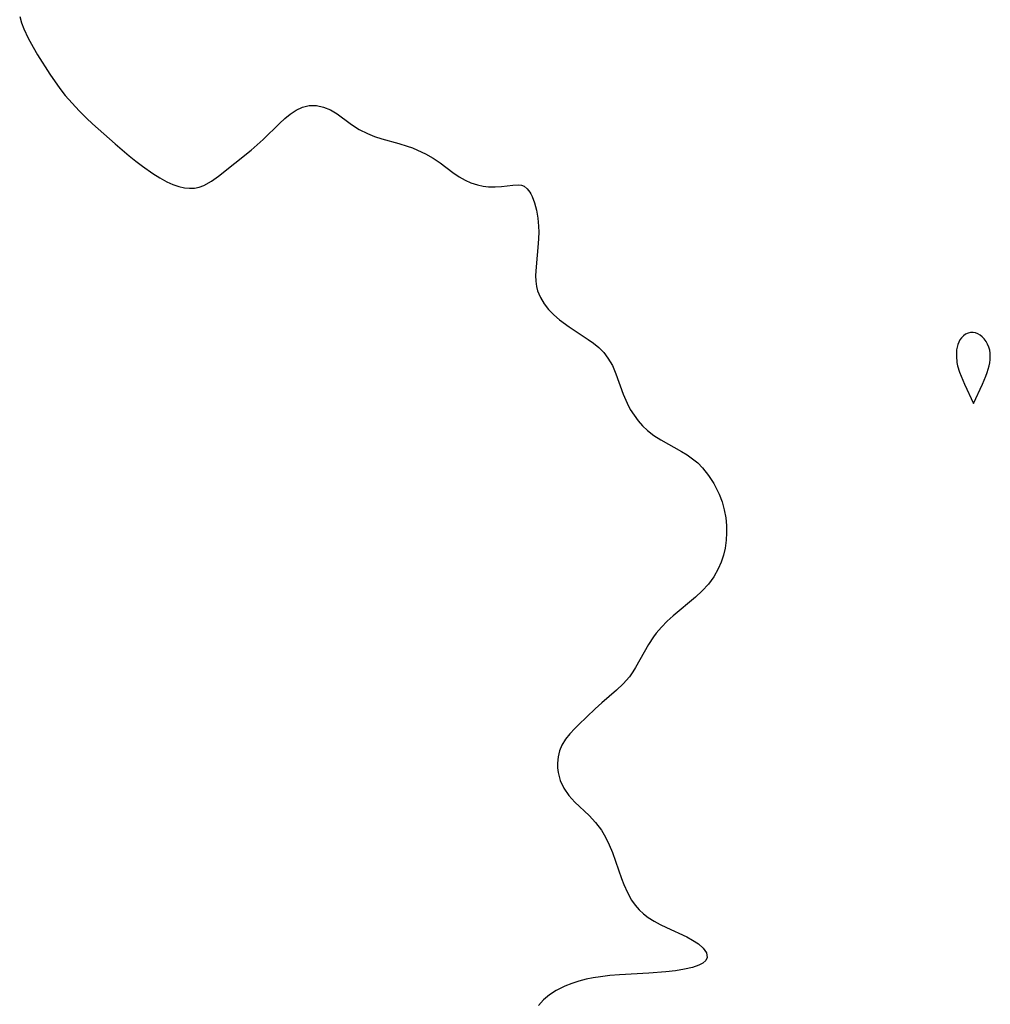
# Model space of a CAD drawing. Header units: metres. Extents: x 1073367 to 1082519, y 1569854 to 1574957.
# Tile 370 of 656: x 1075986 to 1076162, y 1574466 to 1574643. Entities that reach past the tile are written whole.
import ezdxf

# ---------------------------------------------------------------- set-up
doc = ezdxf.new("R2010")
doc.units = ezdxf.units.M
doc.layers.add('CGG_CurvaNivelLidar_v1', color=253, linetype='Continuous', lineweight=30)

msp = doc.modelspace()

# ---------------------------------------------------------------- linework, layer by layer
at = {"layer": 'CGG_CurvaNivelLidar_v1'}
for p, q in [((1075986.4819, 1574643.7682, 66.5), (1075986.8323, 1574642.6497, 66.5)), ((1075986.8323, 1574642.6497, 66.5), (1075987.251, 1574641.5417, 66.5)), ((1075987.251, 1574641.5417, 66.5), (1075988.0138, 1574639.8719, 66.5)), ((1075988.0138, 1574639.8719, 66.5), (1075988.8947, 1574638.2317, 66.5)), ((1075988.8947, 1574638.2317, 66.5), (1075989.6958, 1574636.8841, 66.5)), ((1075989.6958, 1574636.8841, 66.5), (1075991.9287, 1574633.4073, 66.5)), ((1075991.9287, 1574633.4073, 66.5), (1075993.7399, 1574630.8087, 66.5)), ((1075993.7399, 1574630.8087, 66.5), (1075994.7101, 1574629.5541, 66.5)), ((1075994.7101, 1574629.5541, 66.5), (1075995.9267, 1574628.1355, 66.5)), ((1075995.9267, 1574628.1355, 66.5), (1075997.2113, 1574626.7693, 66.5)), ((1075997.2113, 1574626.7693, 66.5), (1075998.5461, 1574625.4439, 66.5)), ((1076035.2489, 1574626.1447, 66.5), (1076036.3698, 1574626.877, 66.5)), ((1076036.3698, 1574626.877, 66.5), (1076037.5241, 1574627.4152, 66.5)), ((1076037.5241, 1574627.4152, 66.5), (1076038.7041, 1574627.7151, 66.5)), ((1076038.7041, 1574627.7151, 66.5), (1076039.9979, 1574627.7302, 66.5)), ((1076039.9979, 1574627.7302, 66.5), (1076041.2843, 1574627.459, 66.5)), ((1076041.2843, 1574627.459, 66.5), (1076042.5335, 1574626.9426, 66.5)), ((1076042.5335, 1574626.9426, 66.5), (1076043.7312, 1574626.2181, 66.5)), ((1075998.5461, 1574625.4439, 66.5), (1075999.6002, 1574624.4484, 66.5)), ((1076033.3362, 1574624.4881, 66.5), (1076034.2838, 1574625.3613, 66.5)), ((1076034.2838, 1574625.3613, 66.5), (1076035.2489, 1574626.1447, 66.5)), ((1076043.7312, 1574626.2181, 66.5), (1076046.1109, 1574624.4793, 66.5)), ((1075999.6002, 1574624.4484, 66.5), (1076003.7237, 1574620.7932, 66.5)), ((1076030.3876, 1574621.5868, 66.5), (1076033.3362, 1574624.4881, 66.5)), ((1076046.1109, 1574624.4793, 66.5), (1076046.8965, 1574623.9397, 66.5)), ((1076046.8965, 1574623.9397, 66.5), (1076047.7158, 1574623.4319, 66.5)), ((1076047.7158, 1574623.4319, 66.5), (1076049.1923, 1574622.6721, 66.5)), ((1076029.3183, 1574620.6129, 66.5), (1076030.3876, 1574621.5868, 66.5)), ((1076049.1923, 1574622.6721, 66.5), (1076050.4674, 1574622.1503, 66.5)), ((1076050.4674, 1574622.1503, 66.5), (1076051.7818, 1574621.7106, 66.5)), ((1076051.7818, 1574621.7106, 66.5), (1076054.8689, 1574620.8745, 66.5)), ((1076003.7237, 1574620.7932, 66.5), (1076006.2055, 1574618.6837, 66.5)), ((1076022.341, 1574614.9948, 66.5), (1076028.2158, 1574619.6685, 66.5)), ((1076028.2158, 1574619.6685, 66.5), (1076029.3183, 1574620.6129, 66.5)), ((1076054.8689, 1574620.8745, 66.5), (1076056.4038, 1574620.411, 66.5)), ((1076056.4038, 1574620.411, 66.5), (1076057.3168, 1574620.0755, 66.5)), ((1076057.3168, 1574620.0755, 66.5), (1076058.2161, 1574619.6985, 66.5)), ((1076058.2161, 1574619.6985, 66.5), (1076059.6532, 1574619.0062, 66.5)), ((1076006.2055, 1574618.6837, 66.5), (1076007.4112, 1574617.7076, 66.5)), ((1076007.4112, 1574617.7076, 66.5), (1076008.6281, 1574616.7748, 66.5)), ((1076059.6532, 1574619.0062, 66.5), (1076061.0361, 1574618.231, 66.5)), ((1076061.0361, 1574618.231, 66.5), (1076062.3476, 1574617.3803, 66.5)), ((1076008.6281, 1574616.7748, 66.5), (1076010.5285, 1574615.4519, 66.5)), ((1076062.3476, 1574617.3803, 66.5), (1076064.6269, 1574615.6799, 66.5)), ((1076010.5285, 1574615.4519, 66.5), (1076011.7779, 1574614.6772, 66.5)), ((1076011.7779, 1574614.6772, 66.5), (1076013.0309, 1574613.9986, 66.5)), ((1076021.0907, 1574614.1074, 66.5), (1076022.341, 1574614.9948, 66.5)), ((1076064.6269, 1574615.6799, 66.5), (1076065.7704, 1574614.8899, 66.5)), ((1076065.7704, 1574614.8899, 66.5), (1076066.8083, 1574614.2977, 66.5)), ((1076066.8083, 1574614.2977, 66.5), (1076067.8855, 1574613.8092, 66.5)), ((1076013.0309, 1574613.9986, 66.5), (1076014.099, 1574613.5189, 66.5)), ((1076014.099, 1574613.5189, 66.5), (1076015.1648, 1574613.146, 66.5)), ((1076015.1648, 1574613.146, 66.5), (1076016.2227, 1574612.899, 66.5)), ((1076016.2227, 1574612.899, 66.5), (1076017.1297, 1574612.8053, 66.5)), ((1076017.1297, 1574612.8053, 66.5), (1076018.0208, 1574612.8422, 66.5)), ((1076018.0208, 1574612.8422, 66.5), (1076018.8737, 1574613.0188, 66.5)), ((1076018.8737, 1574613.0188, 66.5), (1076019.7015, 1574613.3241, 66.5)), ((1076019.7015, 1574613.3241, 66.5), (1076021.0907, 1574614.1074, 66.5)), ((1076067.8855, 1574613.8092, 66.5), (1076069.0807, 1574613.4116, 66.5)), ((1076069.0807, 1574613.4116, 66.5), (1076070.055, 1574613.1984, 66.5)), ((1076070.055, 1574613.1984, 66.5), (1076071.0267, 1574613.0805, 66.5)), ((1076071.0267, 1574613.0805, 66.5), (1076072.2226, 1574613.0572, 66.5)), ((1076072.2226, 1574613.0572, 66.5), (1076073.3718, 1574613.1309, 66.5)), ((1076073.3718, 1574613.1309, 66.5), (1076075.4295, 1574613.3742, 66.5)), ((1076075.4295, 1574613.3742, 66.5), (1076076.4224, 1574613.4357, 66.5)), ((1076076.4224, 1574613.4357, 66.5), (1076076.9747, 1574613.3671, 66.5)), ((1076076.9747, 1574613.3671, 66.5), (1076077.4775, 1574613.1781, 66.5)), ((1076077.4775, 1574613.1781, 66.5), (1076078.0396, 1574612.7282, 66.5)), ((1076078.0396, 1574612.7282, 66.5), (1076078.5229, 1574612.0779, 66.5)), ((1076078.5229, 1574612.0779, 66.5), (1076078.6735, 1574611.8172, 66.5)), ((1076078.6735, 1574611.8172, 66.5), (1076078.9188, 1574611.3163, 66.5)), ((1076078.9188, 1574611.3163, 66.5), (1076079.3429, 1574610.1607, 66.5)), ((1076079.3429, 1574610.1607, 66.5), (1076079.6764, 1574608.8558, 66.5)), ((1076079.6764, 1574608.8558, 66.5), (1076079.9195, 1574607.4433, 66.5)), ((1076079.9195, 1574607.4433, 66.5), (1076080.0666, 1574605.9574, 66.5)), ((1076080.0666, 1574605.9574, 66.5), (1076080.1069, 1574604.8672, 66.5)), ((1076080.0885, 1574603.7637, 66.5), (1076080.0267, 1574602.8232, 66.5)), ((1076080.1069, 1574604.8672, 66.5), (1076080.0885, 1574603.7637, 66.5)), ((1076080.0267, 1574602.8232, 66.5), (1076079.6141, 1574598.6604, 66.5)), ((1076079.6141, 1574598.6604, 66.5), (1076079.5518, 1574597.0901, 66.5)), ((1076079.5518, 1574597.0901, 66.5), (1076079.5904, 1574596.0737, 66.5)), ((1076079.5904, 1574596.0737, 66.5), (1076079.72, 1574595.0864, 66.5)), ((1076079.72, 1574595.0864, 66.5), (1076079.9011, 1574594.3381, 66.5)), ((1076079.9011, 1574594.3381, 66.5), (1076080.1067, 1574593.747, 66.5)), ((1076080.1067, 1574593.747, 66.5), (1076080.4024, 1574593.0944, 66.5)), ((1076080.4024, 1574593.0944, 66.5), (1076081.072, 1574591.9873, 66.5)), ((1076081.072, 1574591.9873, 66.5), (1076081.8926, 1574590.9501, 66.5)), ((1076081.8926, 1574590.9501, 66.5), (1076082.8344, 1574589.9799, 66.5)), ((1076082.8344, 1574589.9799, 66.5), (1076083.8738, 1574589.0767, 66.5)), ((1076083.8738, 1574589.0767, 66.5), (1076085.5752, 1574587.8295, 66.5)), ((1076085.5752, 1574587.8295, 66.5), (1076089.0526, 1574585.5596, 66.5)), ((1076156.3602, 1574585.8641, 67), (1076156.0939, 1574585.4932, 67)), ((1076156.7116, 1574586.2062, 67), (1076156.3602, 1574585.8641, 67)), ((1076157.1108, 1574586.4796, 67), (1076156.7116, 1574586.2062, 67)), ((1076157.5414, 1574586.6813, 67), (1076157.1108, 1574586.4796, 67)), ((1076157.9901, 1574586.8015, 67), (1076157.5414, 1574586.6813, 67)), ((1076158.4448, 1574586.8236, 67), (1076157.9901, 1574586.8015, 67)), ((1076158.8796, 1574586.7379, 67), (1076158.4448, 1574586.8236, 67)), ((1076159.3043, 1574586.5626, 67), (1076158.8796, 1574586.7379, 67)), ((1076159.7126, 1574586.3156, 67), (1076159.3043, 1574586.5626, 67)), ((1076160.097, 1574586.0088, 67), (1076159.7126, 1574586.3156, 67)), ((1076160.448, 1574585.6494, 67), (1076160.097, 1574586.0088, 67)), ((1076089.0526, 1574585.5596, 66.5), (1076089.9661, 1574584.9067, 66.5)), ((1076089.9661, 1574584.9067, 66.5), (1076090.9443, 1574584.0879, 66.5)), ((1076090.9443, 1574584.0879, 66.5), (1076091.8291, 1574583.1859, 66.5)), ((1076155.5694, 1574584.1525, 67), (1076155.4802, 1574583.6589, 67)), ((1076155.7017, 1574584.6275, 67), (1076155.5694, 1574584.1525, 67)), ((1076155.8759, 1574585.0773, 67), (1076155.7017, 1574584.6275, 67)), ((1076156.0939, 1574585.4932, 67), (1076155.8759, 1574585.0773, 67)), ((1076160.7851, 1574585.1982, 67), (1076160.448, 1574585.6494, 67)), ((1076161.0686, 1574584.702, 67), (1076160.7851, 1574585.1982, 67)), ((1076161.2951, 1574584.1719, 67), (1076161.0686, 1574584.702, 67)), ((1076161.4556, 1574583.6151, 67), (1076161.2951, 1574584.1719, 67)), ((1076091.8291, 1574583.1859, 66.5), (1076092.5994, 1574582.1959, 66.5)), ((1076092.5994, 1574582.1959, 66.5), (1076093.3879, 1574580.8258, 66.5)), ((1076155.4802, 1574583.6589, 67), (1076155.4336, 1574583.0979, 67)), ((1076155.4336, 1574583.0979, 67), (1076155.4341, 1574582.5266, 67)), ((1076155.4341, 1574582.5266, 67), (1076155.5513, 1574581.3721, 67)), ((1076161.5386, 1574583.0622, 67), (1076161.4556, 1574583.6151, 67)), ((1076161.5363, 1574581.9222, 67), (1076161.562, 1574582.4961, 67)), ((1076161.562, 1574582.4961, 67), (1076161.5386, 1574583.0622, 67)), ((1076093.3879, 1574580.8258, 66.5), (1076094.0254, 1574579.3524, 66.5)), ((1076155.5513, 1574581.3721, 67), (1076155.6646, 1574580.7969, 67)), ((1076155.6646, 1574580.7969, 67), (1076156.0109, 1574579.6217, 67)), ((1076161.0133, 1574579.6028, 67), (1076161.3574, 1574580.7702, 67)), ((1076161.3574, 1574580.7702, 67), (1076161.4674, 1574581.3456, 67)), ((1076161.4674, 1574581.3456, 67), (1076161.5363, 1574581.9222, 67)), ((1076094.0254, 1574579.3524, 66.5), (1076095.3375, 1574575.6928, 66.5)), ((1076156.0109, 1574579.6217, 67), (1076156.8778, 1574577.4994, 67)), ((1076160.1389, 1574577.4877, 67), (1076160.7651, 1574578.9498, 67)), ((1076160.7651, 1574578.9498, 67), (1076161.0133, 1574579.6028, 67)), ((1076156.8778, 1574577.4994, 67), (1076158.5, 1574573.9852, 67)), ((1076158.5, 1574573.9852, 67), (1076160.1389, 1574577.4877, 67)), ((1076095.3375, 1574575.6928, 66.5), (1076096.0348, 1574574.0561, 66.5)), ((1076096.0348, 1574574.0561, 66.5), (1076096.6272, 1574572.9358, 66.5)), ((1076096.6272, 1574572.9358, 66.5), (1076097.3073, 1574571.8646, 66.5)), ((1076097.3073, 1574571.8646, 66.5), (1076098.0374, 1574570.8988, 66.5)), ((1076098.0374, 1574570.8988, 66.5), (1076098.844, 1574569.9935, 66.5)), ((1076098.844, 1574569.9935, 66.5), (1076099.7244, 1574569.1564, 66.5)), ((1076099.7244, 1574569.1564, 66.5), (1076100.8873, 1574568.2391, 66.5)), ((1076100.8873, 1574568.2391, 66.5), (1076102.1307, 1574567.4194, 66.5)), ((1076102.1307, 1574567.4194, 66.5), (1076105.8429, 1574565.3562, 66.5)), ((1076105.8429, 1574565.3562, 66.5), (1076106.8675, 1574564.7314, 66.5)), ((1076106.8675, 1574564.7314, 66.5), (1076107.8477, 1574564.0479, 66.5)), ((1076107.8477, 1574564.0479, 66.5), (1076108.7781, 1574563.278, 66.5)), ((1076108.7781, 1574563.278, 66.5), (1076109.6575, 1574562.3938, 66.5)), ((1076109.6575, 1574562.3938, 66.5), (1076110.7427, 1574561.0352, 66.5)), ((1076110.7427, 1574561.0352, 66.5), (1076111.6838, 1574559.5563, 66.5)), ((1076111.6838, 1574559.5563, 66.5), (1076112.1868, 1574558.6135, 66.5)), ((1076112.1868, 1574558.6135, 66.5), (1076112.6368, 1574557.6417, 66.5)), ((1076112.6368, 1574557.6417, 66.5), (1076113.169, 1574556.2471, 66.5)), ((1076113.169, 1574556.2471, 66.5), (1076113.5826, 1574554.8148, 66.5)), ((1076113.5826, 1574554.8148, 66.5), (1076113.8622, 1574553.3542, 66.5)), ((1076113.8622, 1574553.3542, 66.5), (1076113.9872, 1574552.0167, 66.5)), ((1076113.9872, 1574552.0167, 66.5), (1076114.0004, 1574550.6726, 66.5)), ((1076114.0004, 1574550.6726, 66.5), (1076113.9129, 1574549.3315, 66.5)), ((1076113.9129, 1574549.3315, 66.5), (1076113.7111, 1574547.9145, 66.5)), ((1076113.7111, 1574547.9145, 66.5), (1076113.4167, 1574546.6425, 66.5)), ((1076113.0147, 1574545.4028, 66.5), (1076112.5018, 1574544.2061, 66.5)), ((1076113.4167, 1574546.6425, 66.5), (1076113.0147, 1574545.4028, 66.5)), ((1076112.5018, 1574544.2061, 66.5), (1076111.6891, 1574542.7696, 66.5)), ((1076110.7086, 1574541.4301, 66.5), (1076109.5895, 1574540.2033, 66.5)), ((1076111.6891, 1574542.7696, 66.5), (1076110.7086, 1574541.4301, 66.5)), ((1076109.5895, 1574540.2033, 66.5), (1076108.3637, 1574539.0578, 66.5)), ((1076108.3637, 1574539.0578, 66.5), (1076104.3704, 1574535.7204, 66.5)), ((1076103.2709, 1574534.7189, 66.5), (1076102.2342, 1574533.6754, 66.5)), ((1076104.3704, 1574535.7204, 66.5), (1076103.2709, 1574534.7189, 66.5)), ((1076101.2837, 1574532.5776, 66.5), (1076100.7925, 1574531.9266, 66.5)), ((1076102.2342, 1574533.6754, 66.5), (1076101.2837, 1574532.5776, 66.5)), ((1076100.7925, 1574531.9266, 66.5), (1076099.9159, 1574530.5695, 66.5)), ((1076099.9159, 1574530.5695, 66.5), (1076097.5905, 1574526.3655, 66.5)), ((1076097.1051, 1574525.5959, 66.5), (1076096.4504, 1574524.6877, 66.5)), ((1076097.5905, 1574526.3655, 66.5), (1076097.1051, 1574525.5959, 66.5)), ((1076096.4504, 1574524.6877, 66.5), (1076095.3437, 1574523.4417, 66.5)), ((1076094.1128, 1574522.2775, 66.5), (1076091.4991, 1574520.0159, 66.5)), ((1076095.3437, 1574523.4417, 66.5), (1076094.1128, 1574522.2775, 66.5)), ((1076090.3007, 1574518.9286, 66.5), (1076087.2832, 1574516.0661, 66.5)), ((1076091.4991, 1574520.0159, 66.5), (1076090.3007, 1574518.9286, 66.5)), ((1076086.609, 1574515.4071, 66.5), (1076085.7024, 1574514.4474, 66.5)), ((1076087.2832, 1574516.0661, 66.5), (1076086.609, 1574515.4071, 66.5)), ((1076084.9088, 1574513.4546, 66.5), (1076084.2758, 1574512.4055, 66.5)), ((1076085.7024, 1574514.4474, 66.5), (1076084.9088, 1574513.4546, 66.5)), ((1076083.8651, 1574511.3589, 66.5), (1076083.616, 1574510.264, 66.5)), ((1076084.2758, 1574512.4055, 66.5), (1076083.8651, 1574511.3589, 66.5)), ((1076083.616, 1574510.264, 66.5), (1076083.5081, 1574509.142, 66.5)), ((1076083.5081, 1574509.142, 66.5), (1076083.5137, 1574508.2901, 66.5)), ((1076083.5137, 1574508.2901, 66.5), (1076083.6019, 1574507.4415, 66.5)), ((1076083.6019, 1574507.4415, 66.5), (1076083.9736, 1574505.9934, 66.5)), ((1076083.9736, 1574505.9934, 66.5), (1076084.6142, 1574504.6195, 66.5)), ((1076084.6142, 1574504.6195, 66.5), (1076085.53, 1574503.3237, 66.5)), ((1076085.53, 1574503.3237, 66.5), (1076086.6355, 1574502.1282, 66.5)), ((1076086.6355, 1574502.1282, 66.5), (1076089.2018, 1574499.6874, 66.5)), ((1076089.2018, 1574499.6874, 66.5), (1076090.3658, 1574498.4162, 66.5)), ((1076090.3658, 1574498.4162, 66.5), (1076091.4144, 1574497.0327, 66.5)), ((1076091.4144, 1574497.0327, 66.5), (1076092.1703, 1574495.7696, 66.5)), ((1076092.1703, 1574495.7696, 66.5), (1076092.8232, 1574494.4318, 66.5)), ((1076092.8232, 1574494.4318, 66.5), (1076093.3937, 1574493.0408, 66.5)), ((1076093.3937, 1574493.0408, 66.5), (1076095.0321, 1574488.3315, 66.5)), ((1076095.0321, 1574488.3315, 66.5), (1076095.437, 1574487.2821, 66.5)), ((1076095.437, 1574487.2821, 66.5), (1076096.0916, 1574485.8007, 66.5)), ((1076096.0916, 1574485.8007, 66.5), (1076096.8685, 1574484.4115, 66.5)), ((1076096.8685, 1574484.4115, 66.5), (1076097.5086, 1574483.5202, 66.5)), ((1076097.5086, 1574483.5202, 66.5), (1076098.235, 1574482.7002, 66.5)), ((1076098.235, 1574482.7002, 66.5), (1076099.013, 1574481.9845, 66.5)), ((1076099.013, 1574481.9845, 66.5), (1076099.8576, 1574481.3392, 66.5)), ((1076099.8576, 1574481.3392, 66.5), (1076100.9086, 1574480.67, 66.5)), ((1076100.9086, 1574480.67, 66.5), (1076102.0106, 1574480.0701, 66.5)), ((1076102.0106, 1574480.0701, 66.5), (1076103.141, 1574479.5197, 66.5)), ((1076103.141, 1574479.5197, 66.5), (1076106.8183, 1574477.8126, 66.5)), ((1076106.8183, 1574477.8126, 66.5), (1076107.8658, 1574477.2411, 66.5)), ((1076107.8658, 1574477.2411, 66.5), (1076108.9211, 1574476.5378, 66.5)), ((1076108.9211, 1574476.5378, 66.5), (1076109.7593, 1574475.7997, 66.5)), ((1076109.7593, 1574475.7997, 66.5), (1076110.3799, 1574474.9259, 66.5)), ((1076110.5132, 1574474.0953, 66.5), (1076110.2541, 1574473.5643, 66.5)), ((1076110.3799, 1574474.9259, 66.5), (1076110.5132, 1574474.0953, 66.5)), ((1076107.8591, 1574472.3022, 66.5), (1076106.4273, 1574471.98, 66.5)), ((1076108.9992, 1574472.6952, 66.5), (1076107.8591, 1574472.3022, 66.5)), ((1076109.7336, 1574473.0953, 66.5), (1076108.9992, 1574472.6952, 66.5)), ((1076110.2541, 1574473.5643, 66.5), (1076109.7336, 1574473.0953, 66.5)), ((1076089.9314, 1574470.4413, 66.5), (1076088.6694, 1574470.1962, 66.5)), ((1076091.2183, 1574470.6341, 66.5), (1076089.9314, 1574470.4413, 66.5)), ((1076092.9406, 1574470.8326, 66.5), (1076091.2183, 1574470.6341, 66.5)), ((1076094.682, 1574470.9835, 66.5), (1076092.9406, 1574470.8326, 66.5)), ((1076099.9482, 1574471.286, 66.5), (1076094.682, 1574470.9835, 66.5)), ((1076103.004, 1574471.5192, 66.5), (1076099.9482, 1574471.286, 66.5)), ((1076104.7768, 1574471.7209, 66.5), (1076103.004, 1574471.5192, 66.5)), ((1076106.4273, 1574471.98, 66.5), (1076104.7768, 1574471.7209, 66.5)), ((1076084.8144, 1574468.9473, 66.5), (1076083.2278, 1574468.1437, 66.5)), ((1076086.0488, 1574469.4378, 66.5), (1076084.8144, 1574468.9473, 66.5)), ((1076087.3367, 1574469.8552, 66.5), (1076086.0488, 1574469.4378, 66.5)), ((1076088.6694, 1574470.1962, 66.5), (1076087.3367, 1574469.8552, 66.5)), ((1076082.0478, 1574467.3466, 66.5), (1076080.9846, 1574466.4441, 66.5)), ((1076083.2278, 1574468.1437, 66.5), (1076082.0478, 1574467.3466, 66.5)), ((1076080.9846, 1574466.4441, 66.5), (1076080.0432, 1574465.463, 66.5))]:
    msp.add_line(p, q, dxfattribs=at)

doc.saveas('drawing.dxf')
